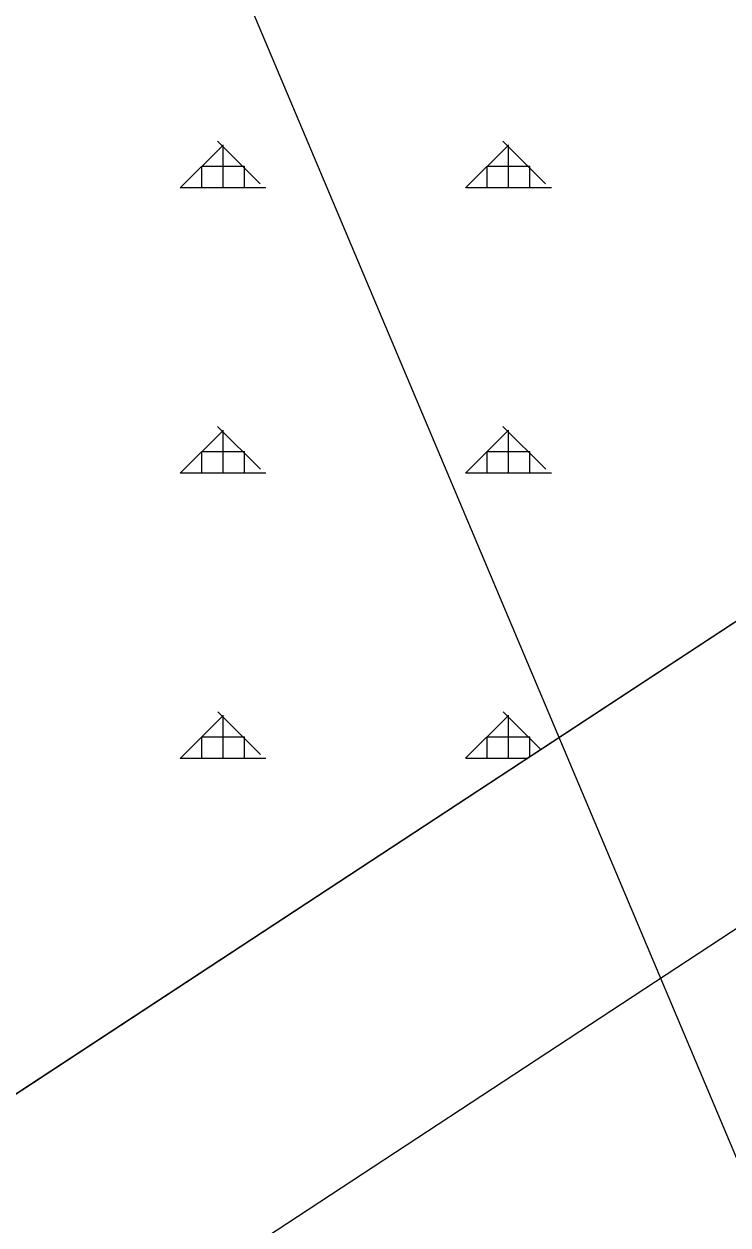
# Model space of a CAD drawing. Extents: x 410727 to 412947, y 4463506 to 4466382.
# Drawn here: x 411869.7 to 411993.1, y 4464491.3 to 4464701.7 of the extents above; entities that cross this region are included whole.
import ezdxf

# ---------------------------------------------------------------- set-up
doc = ezdxf.new("R2010")
doc.units = 0
for name, color, linetype in [('ADAKENARI', 7, 'Continuous'), ('KDS_PL', 7, 'Continuous'), ('LJ_ÇERÇEVE', 7, 'Continuous'), ('PL_AYA_ORMAN', 7, 'Continuous'), ('SN_ILCE', 7, 'Continuous'), ('TR_ORMAN', 7, 'Continuous')]:
    doc.layers.add(name, color=color, linetype=linetype)

msp = doc.modelspace()

# ---------------------------------------------------------------- linework, layer by layer
at = {"layer": 'ADAKENARI'}
msp.add_line((412147.59, 4464697.61), (411755.26, 4464439.96), dxfattribs=at)
at = {"layer": 'KDS_PL'}
msp.add_line((412147.59, 4464697.61), (411755.26, 4464439.96), dxfattribs=at)
at = {"layer": 'LJ_ÇERÇEVE'}
msp.add_line((412177.76, 4464068.35), (411528.62, 4465608.26), dxfattribs=at)
at = {"layer": 'PL_AYA_ORMAN'}
msp.add_lwpolyline([(411755.26, 4464439.96), (412147.59, 4464697.61), (412152.99, 4464703.96), (412205.5, 4464903.47)], dxfattribs=at)
at = {"layer": 'SN_ILCE'}
msp.add_lwpolyline([(411767.7, 4464394.29), (412177.69, 4464663.54), (412193.9, 4464682.62), (412249.03, 4464892.07)], dxfattribs=at)
at = {"layer": 'TR_ORMAN'}
for p, q in [((411911.11, 4464673.75), (411903.62, 4464681.24)), ((411911.11, 4464673.75), (411903.62, 4464681.24)), ((411911.11, 4464673.75), (411903.62, 4464681.24)), ((411911.11, 4464673.75), (411903.62, 4464681.24)), ((411961.11, 4464673.75), (411953.61, 4464681.24)), ((411961.11, 4464673.75), (411953.61, 4464681.24)), ((411961.11, 4464673.75), (411953.61, 4464681.24)), ((411961.11, 4464673.75), (411953.61, 4464681.24)), ((411897.11, 4464673.03), (411904.61, 4464680.53)), ((411897.11, 4464673.03), (411904.61, 4464680.53)), ((411897.11, 4464673.03), (411904.61, 4464680.53)), ((411897.11, 4464673.03), (411904.61, 4464680.53)), ((411904.62, 4464673.09), (411904.62, 4464680.59)), ((411904.62, 4464673.09), (411904.62, 4464680.59)), ((411904.62, 4464673.09), (411904.62, 4464680.59)), ((411904.62, 4464673.09), (411904.62, 4464680.59)), ((411947.11, 4464673.03), (411954.61, 4464680.53)), ((411947.11, 4464673.03), (411954.61, 4464680.53)), ((411947.11, 4464673.03), (411954.61, 4464680.53)), ((411947.11, 4464673.03), (411954.61, 4464680.53)), ((411954.62, 4464673.09), (411954.62, 4464680.59)), ((411954.62, 4464673.09), (411954.62, 4464680.59)), ((411954.62, 4464673.09), (411954.62, 4464680.59)), ((411954.62, 4464673.09), (411954.62, 4464680.59)), ((411900.87, 4464673.09), (411900.87, 4464676.84)), ((411900.87, 4464676.84), (411908.37, 4464676.84)), ((411900.87, 4464673.09), (411900.87, 4464676.84)), ((411900.87, 4464676.84), (411908.37, 4464676.84)), ((411900.87, 4464673.09), (411900.87, 4464676.84)), ((411900.87, 4464676.84), (411908.37, 4464676.84)), ((411900.87, 4464673.09), (411900.87, 4464676.84)), ((411900.87, 4464676.84), (411908.37, 4464676.84)), ((411908.37, 4464673.09), (411908.37, 4464676.84)), ((411908.37, 4464673.09), (411908.37, 4464676.84)), ((411908.37, 4464673.09), (411908.37, 4464676.84)), ((411908.37, 4464673.09), (411908.37, 4464676.84)), ((411950.87, 4464673.09), (411950.87, 4464676.84)), ((411950.87, 4464676.84), (411958.37, 4464676.84)), ((411950.87, 4464673.09), (411950.87, 4464676.84)), ((411950.87, 4464676.84), (411958.37, 4464676.84)), ((411950.87, 4464673.09), (411950.87, 4464676.84)), ((411950.87, 4464676.84), (411958.37, 4464676.84)), ((411950.87, 4464673.09), (411950.87, 4464676.84)), ((411950.87, 4464676.84), (411958.37, 4464676.84)), ((411958.37, 4464673.09), (411958.37, 4464676.84)), ((411958.37, 4464673.09), (411958.37, 4464676.84)), ((411958.37, 4464673.09), (411958.37, 4464676.84)), ((411958.37, 4464673.09), (411958.37, 4464676.84)), ((411897.12, 4464673.09), (411912.12, 4464673.09)), ((411897.12, 4464673.09), (411912.12, 4464673.09)), ((411897.12, 4464673.09), (411912.12, 4464673.09)), ((411897.12, 4464673.09), (411912.12, 4464673.09)), ((411947.12, 4464673.09), (411962.12, 4464673.09)), ((411947.12, 4464673.09), (411962.12, 4464673.09)), ((411947.12, 4464673.09), (411962.12, 4464673.09)), ((411947.12, 4464673.09), (411962.12, 4464673.09)), ((411897.11, 4464623.04), (411904.61, 4464630.53)), ((411897.11, 4464623.04), (411904.61, 4464630.53)), ((411897.11, 4464623.04), (411904.61, 4464630.53)), ((411897.11, 4464623.04), (411904.61, 4464630.53)), ((411911.15, 4464623.72), (411903.65, 4464631.22)), ((411911.15, 4464623.72), (411903.65, 4464631.22)), ((411911.15, 4464623.72), (411903.65, 4464631.22)), ((411911.15, 4464623.72), (411903.65, 4464631.22)), ((411904.62, 4464623.09), (411904.62, 4464630.59)), ((411904.62, 4464623.09), (411904.62, 4464630.59)), ((411904.62, 4464623.09), (411904.62, 4464630.59)), ((411904.62, 4464623.09), (411904.62, 4464630.59)), ((411947.11, 4464623.04), (411954.61, 4464630.54)), ((411947.11, 4464623.04), (411954.61, 4464630.54)), ((411947.11, 4464623.04), (411954.61, 4464630.54)), ((411947.11, 4464623.04), (411954.61, 4464630.54)), ((411947.11, 4464623.04), (411954.61, 4464630.54)), ((411947.11, 4464623.04), (411954.61, 4464630.54)), ((411947.11, 4464623.04), (411954.61, 4464630.54)), ((411947.11, 4464623.04), (411954.61, 4464630.54)), ((411961.14, 4464623.72), (411953.64, 4464631.22)), ((411961.14, 4464623.72), (411953.64, 4464631.22)), ((411961.14, 4464623.72), (411953.64, 4464631.22)), ((411961.14, 4464623.72), (411953.64, 4464631.22)), ((411954.62, 4464623.09), (411954.62, 4464630.59)), ((411954.62, 4464623.09), (411954.62, 4464630.59)), ((411954.62, 4464623.09), (411954.62, 4464630.59)), ((411954.62, 4464623.09), (411954.62, 4464630.59)), ((411900.87, 4464623.09), (411900.87, 4464626.84)), ((411900.87, 4464626.84), (411908.37, 4464626.84)), ((411900.87, 4464623.09), (411900.87, 4464626.84)), ((411900.87, 4464626.84), (411908.37, 4464626.84)), ((411900.87, 4464623.09), (411900.87, 4464626.84)), ((411900.87, 4464626.84), (411908.37, 4464626.84)), ((411900.87, 4464623.09), (411900.87, 4464626.84)), ((411900.87, 4464626.84), (411908.37, 4464626.84)), ((411908.37, 4464623.09), (411908.37, 4464626.84)), ((411908.37, 4464623.09), (411908.37, 4464626.84)), ((411908.37, 4464623.09), (411908.37, 4464626.84)), ((411908.37, 4464623.09), (411908.37, 4464626.84)), ((411950.87, 4464623.09), (411950.87, 4464626.84)), ((411950.87, 4464626.84), (411958.37, 4464626.84)), ((411950.87, 4464623.09), (411950.87, 4464626.84)), ((411950.87, 4464626.84), (411958.37, 4464626.84)), ((411950.87, 4464623.09), (411950.87, 4464626.84)), ((411950.87, 4464626.84), (411958.37, 4464626.84)), ((411950.87, 4464623.09), (411950.87, 4464626.84)), ((411950.87, 4464626.84), (411958.37, 4464626.84)), ((411958.37, 4464623.09), (411958.37, 4464626.84)), ((411958.37, 4464623.09), (411958.37, 4464626.84)), ((411958.37, 4464623.09), (411958.37, 4464626.84)), ((411958.37, 4464623.09), (411958.37, 4464626.84)), ((411897.12, 4464623.09), (411912.12, 4464623.09)), ((411897.12, 4464623.09), (411912.12, 4464623.09)), ((411897.12, 4464623.09), (411912.12, 4464623.09)), ((411897.12, 4464623.09), (411912.12, 4464623.09)), ((411947.12, 4464623.09), (411962.12, 4464623.09)), ((411947.12, 4464623.09), (411962.12, 4464623.09)), ((411947.12, 4464623.09), (411962.12, 4464623.09)), ((411947.12, 4464623.09), (411962.12, 4464623.09)), ((411897.11, 4464573.04), (411904.61, 4464580.54)), ((411897.11, 4464573.04), (411904.61, 4464580.54)), ((411897.11, 4464573.04), (411904.61, 4464580.54)), ((411897.11, 4464573.04), (411904.61, 4464580.54)), ((411897.11, 4464573.04), (411904.61, 4464580.54)), ((411897.11, 4464573.04), (411904.61, 4464580.54)), ((411897.11, 4464573.04), (411904.61, 4464580.54)), ((411897.11, 4464573.04), (411904.61, 4464580.54)), ((411911.18, 4464573.7), (411903.68, 4464581.2)), ((411911.18, 4464573.7), (411903.68, 4464581.2)), ((411911.18, 4464573.7), (411903.68, 4464581.2)), ((411911.18, 4464573.7), (411903.68, 4464581.2)), ((411904.62, 4464573.09), (411904.62, 4464580.59)), ((411904.62, 4464573.09), (411904.62, 4464580.59)), ((411904.62, 4464573.09), (411904.62, 4464580.59)), ((411904.62, 4464573.09), (411904.62, 4464580.59)), ((411947.11, 4464573.05), (411954.61, 4464580.55)), ((411947.11, 4464573.05), (411954.61, 4464580.55)), ((411947.11, 4464573.05), (411954.61, 4464580.55)), ((411947.11, 4464573.05), (411954.61, 4464580.55)), ((411947.11, 4464573.05), (411954.61, 4464580.55)), ((411947.11, 4464573.05), (411954.61, 4464580.55)), ((411947.11, 4464573.05), (411954.61, 4464580.55)), ((411947.11, 4464573.05), (411954.61, 4464580.55)), ((411960.27, 4464574.59), (411953.67, 4464581.2)), ((411960.27, 4464574.59), (411953.67, 4464581.2)), ((411960.27, 4464574.59), (411953.67, 4464581.2)), ((411960.27, 4464574.59), (411953.67, 4464581.2)), ((411954.62, 4464573.09), (411954.62, 4464580.59)), ((411954.62, 4464573.09), (411954.62, 4464580.59)), ((411954.62, 4464573.09), (411954.62, 4464580.59)), ((411954.62, 4464573.09), (411954.62, 4464580.59)), ((411900.87, 4464573.09), (411900.87, 4464576.84)), ((411900.87, 4464576.84), (411908.37, 4464576.84)), ((411900.87, 4464573.09), (411900.87, 4464576.84)), ((411900.87, 4464576.84), (411908.37, 4464576.84)), ((411900.87, 4464573.09), (411900.87, 4464576.84)), ((411900.87, 4464576.84), (411908.37, 4464576.84)), ((411900.87, 4464573.09), (411900.87, 4464576.84)), ((411900.87, 4464576.84), (411908.37, 4464576.84)), ((411908.37, 4464573.09), (411908.37, 4464576.84)), ((411908.37, 4464573.09), (411908.37, 4464576.84)), ((411908.37, 4464573.09), (411908.37, 4464576.84)), ((411908.37, 4464573.09), (411908.37, 4464576.84)), ((411950.87, 4464573.09), (411950.87, 4464576.84)), ((411950.87, 4464576.84), (411958.37, 4464576.84)), ((411950.87, 4464573.09), (411950.87, 4464576.84)), ((411950.87, 4464576.84), (411958.37, 4464576.84)), ((411950.87, 4464573.09), (411950.87, 4464576.84)), ((411950.87, 4464576.84), (411958.37, 4464576.84)), ((411950.87, 4464573.09), (411950.87, 4464576.84)), ((411950.87, 4464576.84), (411958.37, 4464576.84)), ((411958.37, 4464573.35), (411958.37, 4464576.84)), ((411958.37, 4464573.35), (411958.37, 4464576.84)), ((411958.37, 4464573.35), (411958.37, 4464576.84)), ((411958.37, 4464573.35), (411958.37, 4464576.84)), ((411897.12, 4464573.09), (411912.12, 4464573.09)), ((411897.12, 4464573.09), (411912.12, 4464573.09)), ((411897.12, 4464573.09), (411912.12, 4464573.09)), ((411897.12, 4464573.09), (411912.12, 4464573.09)), ((411947.12, 4464573.09), (411957.98, 4464573.09)), ((411947.12, 4464573.09), (411957.98, 4464573.09)), ((411947.12, 4464573.09), (411957.98, 4464573.09)), ((411947.12, 4464573.09), (411957.98, 4464573.09))]:
    msp.add_line(p, q, dxfattribs=at)

doc.saveas('drawing.dxf')
